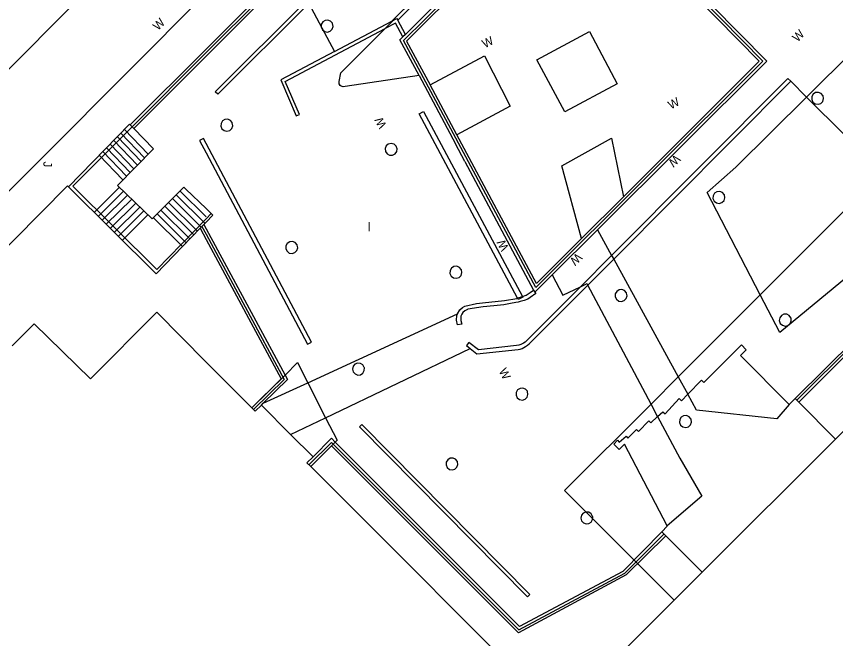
# Model space of a CAD drawing. Extents: x 134999 to 136502, y 457398 to 459002.
# Drawn here: x 135488.97 to 135536.61, y 458434.22 to 458470.42 of the extents above; entities that cross this region are included whole.
import ezdxf

# ---------------------------------------------------------------- set-up
doc = ezdxf.new("R2010")
doc.units = 0
for name, color, linetype in [('RI_DGTB_28', 7, 'Continuous'), ('RI_DGTB_3', 7, 'Continuous'), ('RI_DGTB_30', 7, 'Continuous'), ('RI_DGTB_31', 7, 'Continuous'), ('RI_DGTB_32', 7, 'Continuous'), ('RI_DGTB_4', 7, 'Continuous'), ('RI_DGTB_40', 7, 'Continuous'), ('RI_DGTB_45', 7, 'Continuous'), ('RI_DGTB_49', 7, 'Continuous'), ('RI_DGTB_55', 7, 'Continuous'), ('RI_DGTB_7', 7, 'Continuous')]:
    doc.layers.add(name, color=color, linetype=linetype)

msp = doc.modelspace()

# ---------------------------------------------------------------- linework, layer by layer
at = {"layer": 'RI_DGTB_28'}
for points in [[(135507.348, 458470.013), (135507.24, 458470.139), (135507.086, 458470.201), (135506.921, 458470.185), (135506.781, 458470.095), (135506.699, 458469.951), (135506.693, 458469.785), (135506.764, 458469.634), (135506.896, 458469.534), (135507.06, 458469.506), (135507.218, 458469.556), (135507.336, 458469.674), (135507.385, 458469.833), (135507.356, 458469.996), (135507.348, 458470.013)], [(135535.87, 458465.81), (135535.762, 458465.936), (135535.608, 458465.998), (135535.443, 458465.982), (135535.303, 458465.892), (135535.221, 458465.748), (135535.215, 458465.582), (135535.286, 458465.431), (135535.418, 458465.331), (135535.582, 458465.303), (135535.74, 458465.353), (135535.858, 458465.471), (135535.907, 458465.63), (135535.878, 458465.793), (135535.87, 458465.81)], [(135501.515, 458464.235), (135501.411, 458464.364), (135501.26, 458464.432), (135501.094, 458464.421), (135500.951, 458464.335), (135500.865, 458464.194), (135500.853, 458464.028), (135500.919, 458463.876), (135501.048, 458463.771), (135501.211, 458463.737), (135501.371, 458463.782), (135501.492, 458463.896), (135501.546, 458464.053), (135501.523, 458464.218), (135501.515, 458464.235)], [(135510.917, 458462.992), (135510.756, 458463.03), (135510.595, 458462.989), (135510.471, 458462.878), (135510.412, 458462.723), (135510.431, 458462.558), (135510.524, 458462.421), (135510.67, 458462.341), (135510.836, 458462.339), (135510.985, 458462.413), (135511.083, 458462.547), (135511.108, 458462.711), (135511.054, 458462.869), (135510.934, 458462.983), (135510.917, 458462.992)], [(135530.127, 458460.045), (135530.019, 458460.171), (135529.865, 458460.233), (135529.7, 458460.217), (135529.56, 458460.127), (135529.478, 458459.983), (135529.472, 458459.817), (135529.543, 458459.666), (135529.675, 458459.566), (135529.839, 458459.538), (135529.997, 458459.588), (135530.115, 458459.706), (135530.164, 458459.865), (135530.135, 458460.028), (135530.127, 458460.045)], [(135505.287, 458457.128), (135505.179, 458457.254), (135505.025, 458457.316), (135504.86, 458457.3), (135504.72, 458457.21), (135504.638, 458457.066), (135504.632, 458456.9), (135504.703, 458456.749), (135504.835, 458456.649), (135504.999, 458456.621), (135505.157, 458456.671), (135505.275, 458456.789), (135505.324, 458456.948), (135505.295, 458457.111), (135505.287, 458457.128)], [(135514.836, 458455.689), (135514.728, 458455.815), (135514.574, 458455.877), (135514.409, 458455.861), (135514.269, 458455.771), (135514.187, 458455.627), (135514.181, 458455.461), (135514.252, 458455.31), (135514.384, 458455.21), (135514.548, 458455.182), (135514.706, 458455.232), (135514.824, 458455.35), (135514.873, 458455.509), (135514.844, 458455.672), (135514.836, 458455.689)], [(135524.442, 458454.335), (135524.334, 458454.461), (135524.18, 458454.523), (135524.015, 458454.507), (135523.875, 458454.417), (135523.793, 458454.273), (135523.787, 458454.107), (135523.858, 458453.956), (135523.99, 458453.856), (135524.154, 458453.828), (135524.312, 458453.878), (135524.43, 458453.996), (135524.479, 458454.155), (135524.45, 458454.318), (135524.442, 458454.335)], [(135534.005, 458452.879), (135533.91, 458453.015), (135533.763, 458453.092), (135533.597, 458453.092), (135533.449, 458453.016), (135533.353, 458452.88), (135533.331, 458452.716), (135533.387, 458452.559), (135533.509, 458452.446), (135533.669, 458452.402), (135533.831, 458452.437), (135533.96, 458452.543), (135534.024, 458452.696), (135534.012, 458452.861), (135534.005, 458452.879)], [(135509.197, 458449.995), (135509.115, 458450.14), (135508.976, 458450.23), (135508.81, 458450.246), (135508.656, 458450.184), (135508.548, 458450.058), (135508.51, 458449.897), (135508.551, 458449.736), (135508.662, 458449.612), (135508.817, 458449.553), (135508.982, 458449.572), (135509.119, 458449.665), (135509.199, 458449.811), (135509.201, 458449.977), (135509.197, 458449.995)], [(135518.679, 458448.605), (135518.571, 458448.731), (135518.417, 458448.793), (135518.252, 458448.777), (135518.112, 458448.687), (135518.03, 458448.543), (135518.024, 458448.377), (135518.095, 458448.226), (135518.227, 458448.126), (135518.391, 458448.098), (135518.549, 458448.148), (135518.667, 458448.266), (135518.716, 458448.425), (135518.687, 458448.588), (135518.679, 458448.605)], [(135528.19, 458447), (135528.086, 458447.129), (135527.935, 458447.197), (135527.769, 458447.186), (135527.626, 458447.1), (135527.54, 458446.959), (135527.528, 458446.793), (135527.594, 458446.641), (135527.723, 458446.536), (135527.886, 458446.502), (135528.046, 458446.547), (135528.167, 458446.661), (135528.221, 458446.818), (135528.198, 458446.983), (135528.19, 458447)], [(135514.611, 458444.525), (135514.507, 458444.654), (135514.356, 458444.722), (135514.19, 458444.711), (135514.047, 458444.625), (135513.961, 458444.484), (135513.949, 458444.318), (135514.015, 458444.166), (135514.144, 458444.061), (135514.307, 458444.027), (135514.467, 458444.072), (135514.588, 458444.186), (135514.642, 458444.343), (135514.619, 458444.508), (135514.611, 458444.525)], [(135522.475, 458441.33), (135522.393, 458441.475), (135522.254, 458441.565), (135522.088, 458441.581), (135521.934, 458441.519), (135521.826, 458441.393), (135521.788, 458441.232), (135521.829, 458441.071), (135521.94, 458440.947), (135522.095, 458440.888), (135522.26, 458440.907), (135522.397, 458441), (135522.477, 458441.146), (135522.479, 458441.312), (135522.475, 458441.33)]]:
    msp.add_lwpolyline(points, dxfattribs=at)
at = {"layer": 'RI_DGTB_3'}
for p, q in [((135500, 458450.292), (135502.665, 458447.642)), ((135533.91, 458447.84), (135534.25, 458448.179)), ((135534.25, 458448.179), (135534.462, 458447.967)), ((135534.462, 458447.967), (135536.603, 458445.824)), ((135503.213, 458447.802), (135504.914, 458446.1)), ((135504.914, 458446.1), (135506.217, 458444.796)), ((135528.84, 458438.079), (135536.603, 458445.824)), ((135526.724, 458440.193), (135526.491, 458440.426)), ((135528.84, 458438.079), (135526.724, 458440.193))]:
    msp.add_line(p, q, dxfattribs=at)
for points in [[(135544.293, 458456.211), (135545.637, 458454.868), (135536.603, 458445.824)], [(135528.01, 458448.439), (135528.801, 458449.248), (135528.935, 458449.114), (135531.127, 458451.305), (135531.41, 458451.022), (135531.071, 458450.683), (135533.91, 458447.84)], [(135526.257, 458447.14), (135526.559, 458447.418), (135526.686, 458447.291), (135527.507, 458448.181), (135527.634, 458448.054), (135528.01, 458448.439)], [(135502.665, 458447.642), (135502.859, 458447.448), (135503.213, 458447.802)], [(135526.808, 458440.769), (135524.338, 458445.539), (135524.013, 458445.214), (135523.702, 458445.525), (135523.914, 458445.765), (135524.027, 458445.652), (135524.417, 458445.999), (135524.53, 458445.886), (135525.025, 458446.38), (135525.138, 458446.266), (135525.739, 458446.896), (135525.859, 458446.775), (135526.257, 458447.14)], [(135506.217, 458444.796), (135505.862, 458444.441), (135506.081, 458444.221)], [(135506.081, 458444.221), (135520.529, 458429.763), (135527.224, 458436.463)], [(135526.491, 458440.426), (135526.817, 458440.752), (135526.808, 458440.769)], [(135527.224, 458436.463), (135528.84, 458438.079)]]:
    msp.add_lwpolyline(points, dxfattribs=at)
at = {"layer": 'RI_DGTB_32'}
for p, q in [((135495.048, 458463.625), (135496.424, 458462.192)), ((135495.258, 458463.84), (135496.634, 458462.407)), ((135494.627, 458463.195), (135496.004, 458461.762)), ((135494.838, 458463.41), (135496.214, 458461.976)), ((135494.206, 458462.765), (135495.583, 458461.331)), ((135494.417, 458462.98), (135495.793, 458461.546)), ((135493.785, 458462.335), (135495.162, 458460.899)), ((135493.996, 458462.551), (135495.373, 458461.115)), ((135494.965, 458460.478), (135493.493, 458459.015)), ((135495.2, 458460.248), (135493.727, 458458.784)), ((135495.436, 458460.018), (135493.961, 458458.552)), ((135498.036, 458459.815), (135499.714, 458458.154)), ((135498.258, 458460.036), (135499.932, 458458.379)), ((135498.48, 458460.258), (135500, 458458.754)), ((135495.673, 458459.788), (135494.195, 458458.319)), ((135495.909, 458459.558), (135494.43, 458458.087)), ((135496.146, 458459.327), (135494.664, 458457.855)), ((135497.591, 458459.372), (135499.277, 458457.703)), ((135497.813, 458459.594), (135499.496, 458457.928)), ((135496.382, 458459.097), (135494.898, 458457.623)), ((135496.618, 458458.866), (135495.133, 458457.391)), ((135497.146, 458458.929), (135498.841, 458457.252)), ((135497.369, 458459.151), (135499.059, 458457.478)), ((135496.924, 458458.708), (135498.623, 458457.027))]:
    msp.add_line(p, q, dxfattribs=at)
for points in [[(135520.115, 458455.375), (135520.737, 458454.207), (135521.764, 458454.689)], [(135521.764, 458454.689), (135522.151, 458454.87), (135522.197, 458454.783)], [(135525.871, 458447.866), (135522.197, 458454.783)], [(135526.257, 458447.14), (135525.871, 458447.866)], [(135526.257, 458447.14), (135527.54, 458444.724), (135528.826, 458442.505), (135526.808, 458440.769)]]:
    msp.add_lwpolyline(points, dxfattribs=at)
at = {"layer": 'RI_DGTB_4'}
msp.add_lwpolyline([(135488.726, 458451.257), (135489.995, 458452.532), (135493.28, 458449.331), (135497.141, 458453.218), (135500, 458450.292)], dxfattribs=at)
at = {"layer": 'RI_DGTB_49'}
msp.add_lwpolyline([(135500, 458458.645), (135497.126, 458455.696), (135492.244, 458460.535), (135495.69, 458464)], dxfattribs=at)
at = {"layer": 'RI_DGTB_55'}
for p, q in [((135551.244, 458519.76), (135500, 458468.509)), ((135551.343, 458519.661), (135500, 458468.311)), ((135500, 458468.111), (135534.518, 458502.618)), ((135511.481, 458469.009), (135528.877, 458486.35)), ((135524.688, 458482.462), (135511.585, 458469.368)), ((135521.981, 458481.016), (135511.142, 458470.202)), ((135521.378, 458480.694), (135510.792, 458470.133)), ((135480.538, 458459.347), (135499.558, 458478.442)), ((135532.365, 458467.817), (135526.084, 458474.21)), ((135505.973, 458471.171), (135507.473, 458468.379)), ((135507.473, 458468.379), (135510.792, 458470.133)), ((135510.899, 458470.189), (135510.42, 458469.71)), ((135510.792, 458470.133), (135510.899, 458470.189)), ((135511.585, 458469.368), (135511.142, 458470.202)), ((135511.585, 458469.368), (135511.437, 458469.22)), ((135519.177, 458454.64), (135511.481, 458469.009)), ((135500, 458468.509), (135495.592, 458464.1)), ((135537.663, 458468.458), (135534.907, 458465.723)), ((135500, 458468.311), (135495.69, 458464)), ((135500, 458468.111), (135495.787, 458463.9)), ((135532.365, 458467.817), (135519.177, 458454.64)), ((135512.383, 458466.973), (135514.503, 458463.005)), ((135534.011, 458466.651), (135523.699, 458456.292)), ((135534.907, 458465.723), (135534.011, 458466.651)), ((135514.572, 458463.533), (135513.024, 458466.426)), ((135495.592, 458464.1), (135495.69, 458464)), ((135495.787, 458463.9), (135495.69, 458464)), ((135515.049, 458461.981), (135514.503, 458463.005)), ((135515.049, 458461.981), (135514.503, 458463.005)), ((135515.049, 458461.981), (135514.503, 458463.005)), ((135515.049, 458461.981), (135519.033, 458454.498)), ((135524.269, 458459.926), (135521.829, 458457.488)), ((135500, 458459.235), (135500.299, 458458.951)), ((135500.299, 458458.951), (135500, 458458.645)), ((135499.862, 458458.306), (135500, 458458.449)), ((135499.652, 458458.089), (135499.862, 458458.306)), ((135499.652, 458458.089), (135500, 458457.445)), ((135499.755, 458458.196), (135500, 458457.74)), ((135499.862, 458458.306), (135500, 458458.05)), ((135522.759, 458458.005), (135520.115, 458455.375)), ((135522.759, 458458.005), (135523.579, 458456.512)), ((135500, 458457.74), (135504.532, 458449.296)), ((135534.342, 458448.087), (135543.255, 458456.951)), ((135521.764, 458454.689), (135523.579, 458456.512)), ((135523.579, 458456.512), (135523.699, 458456.292)), ((135522.197, 458454.783), (135523.699, 458456.292)), ((135520.115, 458455.375), (135519.112, 458454.377)), ((135519.033, 458454.498), (135519.112, 458454.377)), ((135534.25, 458448.179), (135538.534, 458452.44)), ((135502.764, 458447.543), (135504.532, 458449.296)), ((135503.213, 458447.802), (135503.323, 458447.911)), ((135505.982, 458444.32), (135507.292, 458445.628)), ((135507.292, 458445.628), (135518.19, 458434.721)), ((135524.349, 458438.032), (135526.625, 458440.292)), ((135518.19, 458434.721), (135524.349, 458438.032))]:
    msp.add_line(p, q, dxfattribs=at)
for points in [[(135525.738, 458483.023), (135511.653, 458468.983), (135513.024, 458466.426)], [(135524.269, 458459.926), (135532.168, 458467.818), (135525.984, 458474.112), (135526.198, 458474.322), (135532.604, 458467.802), (135522.759, 458458.005)], [(135484.107, 458455.821), (135490.697, 458462.422), (135500, 458471.786)], [(135505.973, 458471.171), (135500.671, 458465.891), (135500.531, 458466.031), (135505.875, 458471.353)], [(135510.899, 458470.189), (135511.094, 458470.292), (135511.142, 458470.202)], [(135511.437, 458469.22), (135511.011, 458470.022), (135510.42, 458469.71)], [(135507.473, 458468.379), (135504.342, 458466.725), (135505.239, 458464.625), (135505.423, 458464.704), (135504.598, 458466.634), (135510.42, 458469.71)], [(135512.383, 458466.973), (135508.091, 458466.341), (135507.97, 458466.321), (135507.851, 458466.351), (135507.791, 458466.397), (135507.736, 458466.485), (135507.731, 458466.631), (135507.841, 458467.131), (135510.42, 458469.71)], [(135519.222, 458467.885), (135522.298, 458469.545), (135523.902, 458466.484), (135520.868, 458464.866), (135519.222, 458467.885)], [(135512.383, 458466.973), (135511.271, 458469.054), (135511.437, 458469.22)], [(135513.024, 458466.426), (135516.197, 458468.112), (135517.674, 458465.193), (135514.572, 458463.533)], [(135523.579, 458456.512), (135533.831, 458466.811), (135534.011, 458466.651)], [(135532.222, 458454.218), (135529.129, 458460.177), (135530.805, 458461.653), (135534.907, 458465.723)], [(135539.338, 458461.336), (135534.907, 458465.723)], [(135518.112, 458454.022), (135512.379, 458464.75), (135512.644, 458464.891), (135518.403, 458454.114)], [(135491.991, 458460.503), (135495.553, 458464.141), (135495.592, 458464.1)], [(135500, 458459.235), (135498.817, 458460.365), (135498.696, 458460.473), (135496.853, 458458.637), (135494.855, 458460.585), (135496.936, 458462.716), (135495.787, 458463.9)], [(135500, 458463.012), (135499.841, 458463.311), (135499.621, 458463.191), (135500, 458462.477)], [(135521.829, 458457.488), (135519.211, 458454.872), (135514.572, 458463.533)], [(135521.829, 458457.488), (135520.684, 458461.714), (135523.575, 458463.332), (135524.269, 458459.926)], [(135500, 458462.477), (135505.901, 458451.351), (135506.121, 458451.471), (135500, 458463.012)], [(135485.698, 458454.249), (135491.934, 458460.56), (135491.991, 458460.503)], [(135491.991, 458460.503), (135497.094, 458455.448), (135499.652, 458458.089)], [(135541.327, 458459.367), (135537.235, 458455.218), (135533.361, 458452.024), (135532.222, 458454.218)], [(135500, 458458.449), (135500.397, 458458.858), (135500.299, 458458.951)], [(135500, 458458.05), (135504.59, 458449.549)], [(135500, 458457.445), (135504.36, 458449.322), (135502.665, 458447.642)], [(135534.462, 458447.967), (135543.188, 458456.7), (135543.984, 458455.904), (135544.293, 458456.211)], [(135523.699, 458456.292), (135527.455, 458449.45)], [(135521.764, 458454.689), (135518.631, 458451.541), (135518.548, 458451.473), (135518.461, 458451.411), (135518.383, 458451.362), (135518.301, 458451.321), (135518.193, 458451.287), (135518.047, 458451.266), (135515.831, 458451.021), (135515.281, 458451.441), (135515.141, 458451.261), (135515.362, 458451.087)], [(135515.362, 458451.087), (135515.751, 458450.781), (135518.149, 458451.033), (135518.263, 458451.059), (135518.381, 458451.101), (135518.483, 458451.152), (135518.581, 458451.211), (135518.688, 458451.283), (135518.791, 458451.361), (135522.197, 458454.783)], [(135519.112, 458454.377), (135519.167, 458454.294), (135518.852, 458454.058), (135518.701, 458453.971), (135518.489, 458453.892), (135518.271, 458453.831), (135518.142, 458453.798), (135518.011, 458453.771), (135517.696, 458453.718), (135517.321, 458453.639), (135516.729, 458453.581), (135516.107, 458453.524), (135515.226, 458453.374), (135515.191, 458453.361), (135515.051, 458453.292), (135514.931, 458453.191), (135514.861, 458453.088), (135514.821, 458452.971), (135514.81, 458452.733), (135514.861, 458452.501), (135514.621, 458452.481), (135514.566, 458452.743), (135514.581, 458453.011), (135514.611, 458453.118)], [(135518.403, 458454.114), (135518.42, 458454.082), (135518.155, 458453.941), (135518.112, 458454.022)], [(135518.403, 458454.114), (135518.264, 458454.061), (135518.112, 458454.022)], [(135518.403, 458454.114), (135518.601, 458454.191), (135518.731, 458454.268), (135518.851, 458454.361), (135519.033, 458454.498)], [(135514.611, 458453.118), (135514.751, 458453.351), (135514.917, 458453.488), (135515.048, 458453.556), (135515.713, 458453.704), (135516.072, 458453.751), (135517.344, 458453.893), (135518.059, 458454.008), (135518.112, 458454.022)], [(135505.913, 458449.106), (135514.611, 458453.118)], [(135506.948, 458447.071), (135515.362, 458451.087)], [(135504.59, 458449.549), (135504.724, 458449.3), (135503.323, 458447.911)], [(135527.455, 458449.45), (135528.01, 458448.439)], [(135503.323, 458447.911), (135505.913, 458449.106)], [(135533.91, 458447.84), (135533.196, 458446.998), (135528.524, 458447.503), (135528.01, 458448.439)], [(135504.914, 458446.1), (135506.948, 458447.071)], [(135508.921, 458446.531), (135509.061, 458446.671), (135518.831, 458436.791), (135518.691, 458436.651), (135508.921, 458446.531)], [(135507.511, 458445.649), (135507.291, 458445.869), (135506.217, 458444.796)], [(135526.491, 458440.426), (135524.229, 458438.124), (135518.227, 458434.924), (135507.511, 458445.649)], [(135507.292, 458445.43), (135506.081, 458444.221)], [(135526.724, 458440.193), (135524.434, 458437.919), (135518.164, 458434.549), (135507.292, 458445.43)]]:
    msp.add_lwpolyline(points, dxfattribs=at)
at = {"layer": 'RI_DGTB_7'}
msp.add_line((135520.846, 458442.84), (135527.224, 458436.463), dxfattribs=at)
for points in [[(135532.222, 458454.218), (135539.338, 458461.336)], [(135527.455, 458449.45), (135532.222, 458454.218)], [(135504.59, 458449.549), (135505.319, 458450.272)], [(135505.319, 458450.272), (135505.913, 458449.106)], [(135502.665, 458447.642), (135504.59, 458449.549)], [(135525.871, 458447.866), (135527.455, 458449.45)], [(135505.913, 458449.106), (135506.948, 458447.071)], [(135520.846, 458442.84), (135525.871, 458447.866)], [(135506.948, 458447.071), (135507.618, 458445.755), (135507.511, 458445.649)], [(135507.511, 458445.649), (135507.292, 458445.43)], [(135507.292, 458445.43), (135506.081, 458444.221)]]:
    msp.add_lwpolyline(points, dxfattribs=at)

# ---------------------------------------------------------------- texts
at = {"layer": 'RI_DGTB_30'}
for rotation, p in [(45.2853, (135497.204, 458469.561)), (45.1947, (135534.388, 458468.892)), (26.9929, (135516.206, 458468.555)), (28.1006, (135527.029, 458464.992)), (118.3907, (135510.511, 458464.064)), (225.0845, (135527.278, 458462.408)), (118.0174, (135517.616, 458456.936)), (225.0845, (135521.557, 458456.686)), (297.9398, (135517, 458449.787))]:
    msp.add_text('W', height=0.5, rotation=rotation, dxfattribs=at).set_placement(p)
at = {"layer": 'RI_DGTB_31'}
msp.add_text('J', height=0.5, rotation=270, dxfattribs=at).set_placement((135490.537, 458461.975))
at = {"layer": 'RI_DGTB_40'}
msp.add_text('z i e k e n h u i s', height=1.4, rotation=45.0153, dxfattribs=at).set_placement((135535.682, 458427.733))
at = {"layer": 'RI_DGTB_45'}
msp.add_text('l', height=0.5, dxfattribs=at).set_placement((135509.409, 458457.921))

doc.saveas('drawing.dxf')
